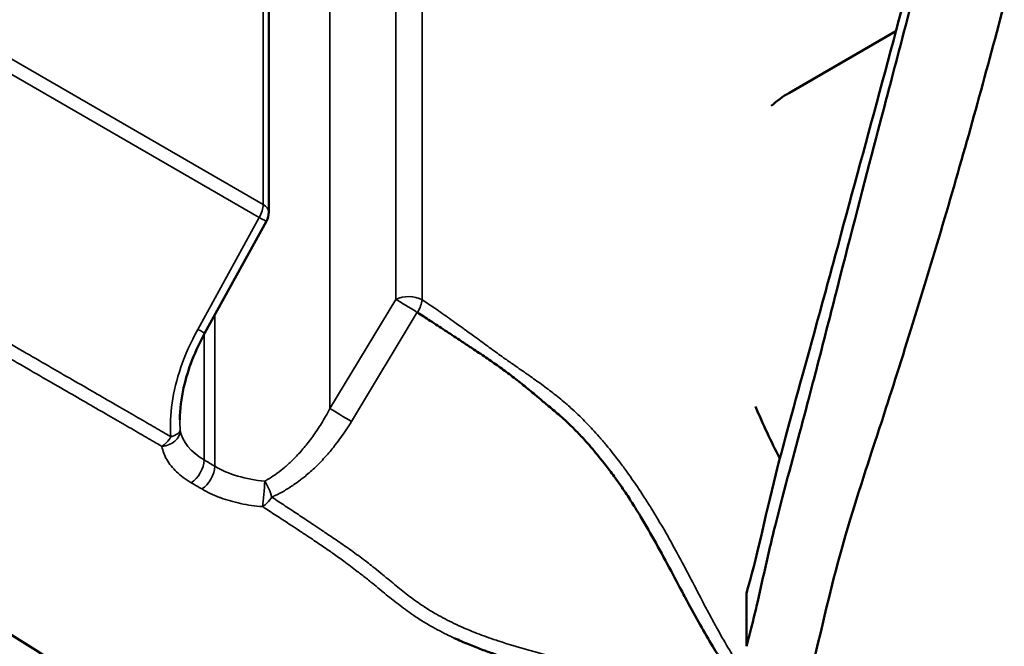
# Model space of a CAD drawing. Header units: millimetres. Extents: x 0 to 2100, y 0 to 1485.
# Tile 519 of 656: x 1661 to 1687, y 1047 to 1064. Entities that reach past the tile are written whole.
import ezdxf

# ---------------------------------------------------------------- set-up
doc = ezdxf.new("R2010")
doc.units = ezdxf.units.MM
doc.header["$LTSCALE"] = 5
doc.layers.add('Sichtbar (ISO)', color=7, linetype='Continuous', lineweight=50)
doc.layers.add('Sichtbar schmal (ISO)', color=7, linetype='Continuous', lineweight=35)

msp = doc.modelspace()

# ---------------------------------------------------------------- linework, layer by layer
at = {"layer": 'Sichtbar (ISO)'}
for p, q in [((1667.3968, 1070.92), (1667.3968, 1059.0157)), ((1684.0489, 1063.8172), (1681.2227, 1062.1855)), ((1667.3348, 1058.7745), (1665.7009, 1055.8081)), ((1665.0445, 1053.1771), (1665.0445, 1053.1771)), ((1680.0802, 1048.898), (1680.0802, 1047.4914))]:
    msp.add_line(p, q, dxfattribs=at)
msp.add_arc((1666.8968, 1059.0157), 0.5, 331.15468, 359.99957, dxfattribs=at)
for start_param, end_param in [(0, 0.1169371), (1.3370956, 1.5114444)]:
    msp.add_ellipse((1685.6227, 1054.5645), major_axis=(-4.4, 7.621), ratio=0.5773503, start_param=start_param, end_param=end_param, dxfattribs=at)
for points, knots in [([(1684.9019, 1067.059), (1684.0486, 1063.7618), (1683.3134, 1061.0901), (1682.4012, 1057.7206), (1682.3006, 1057.3486), (1681.7426, 1055.2975), (1681.4906, 1054.4204), (1681.0569, 1052.8154), (1680.9591, 1052.4464), (1680.5548, 1050.8463), (1680.3576, 1049.8098), (1680.0802, 1048.898)], [-2.0822298, -2.0822298, -2.0822298, -2.0822298, -1.1907304, -1.1907304, -1.0661654, -1.0661654, -0.5851967, -0.5851967, -0.4455344, -0.4455344, -0.000001, -0.000001, -0.000001, -0.000001]), ([(1684.9019, 1066.2608), (1684.6593, 1065.3183), (1684.4223, 1064.409), (1683.9625, 1062.6512), (1683.777, 1061.9451), (1683.2032, 1059.7524), (1682.868, 1058.4685), (1682.3213, 1056.3341), (1682.15, 1055.6593), (1681.8813, 1054.6189), (1681.8112, 1054.3499), (1681.6732, 1053.8244), (1681.6067, 1053.5729), (1681.2972, 1052.4087), (1681.0545, 1051.5449), (1680.7833, 1050.4441), (1680.7538, 1050.3224), (1680.6734, 1049.9836), (1680.6228, 1049.761), (1680.501, 1049.2198), (1680.429, 1048.894), (1680.3105, 1048.3861), (1680.2686, 1048.2115), (1680.1789, 1047.8545), (1680.131, 1047.6721), (1680.0802, 1047.4914)], [0.000001, 0.000001, 0.000001, 0.000001, 0.4806471, 0.4806471, 0.8675596, 0.8675596, 1.3686346, 1.3686346, 1.6027939, 1.6027939, 1.7178228, 1.7178228, 1.8203325, 1.8203325, 2.1927573, 2.1927573, 2.2387046, 2.2387046, 2.3197858, 2.3197858, 2.452382, 2.452382, 2.5219521, 2.5219521, 2.5949966, 2.5949966, 2.5949966, 2.5949966]), ([(1686.908, 1064.4774), (1686.6684, 1063.5671), (1686.4214, 1062.6527), (1685.9233, 1060.8555), (1685.6651, 1059.9445), (1684.8576, 1057.1939), (1684.2461, 1055.229), (1683.6606, 1053.422), (1683.5954, 1053.2231), (1683.4215, 1052.6946), (1683.316, 1052.3738), (1682.7453, 1050.6049), (1682.5113, 1049.7711), (1681.9659, 1047.5181), (1681.7069, 1046.2916), (1681.2447, 1045.1789)], [-2.3137793, -2.3137793, -2.3137793, -2.3137793, -2.0138588, -2.0138588, -1.7224731, -1.7224731, -1.1508709, -1.1508709, -1.0633142, -1.0633142, -0.9742979, -0.9742979, -0.5383916, -0.5383916, -0.0000034, -0.0000034, -0.0000034, -0.0000034]), ([(1634.3118, 1062.9737), (1641.5424, 1058.7992), (1648.7731, 1054.625), (1660.5513, 1047.8263), (1661.4529, 1047.3637), (1667.4068, 1042.8654), (1669.5616, 1040.8439), (1676.5264, 1034.1767), (1681.727, 1029.1946), (1686.9282, 1024.2139)], [6.2614765, 6.2614765, 6.2614765, 6.2614765, 9.3291969, 9.3291969, 11.2585286, 11.2585286, 13.3468133, 13.3468133, 19.5076117, 19.5076117, 19.5076117, 19.5076117]), ([(1671.3409, 1056.3578), (1671.4541, 1056.2828), (1671.5688, 1056.2078), (1671.6844, 1056.1324), (1671.8134, 1056.0483), (1671.9436, 1055.9636), (1672.0746, 1055.878), (1672.2039, 1055.7934), (1672.3341, 1055.708), (1672.4645, 1055.6222), (1672.5592, 1055.56), (1672.6539, 1055.4976), (1672.7486, 1055.4352), (1672.7802, 1055.4143), (1672.8117, 1055.3934), (1672.8433, 1055.3725), (1672.9648, 1055.2919), (1673.0859, 1055.2107), (1673.2059, 1055.1285), (1673.3201, 1055.0502), (1673.4332, 1054.9708), (1673.5448, 1054.8903), (1673.5974, 1054.8523), (1673.6498, 1054.8141), (1673.7017, 1054.7756), (1673.7593, 1054.7328), (1673.8165, 1054.6896), (1673.8734, 1054.6462), (1673.982, 1054.5632), (1674.089, 1054.4793), (1674.195, 1054.3941), (1674.302, 1054.3082), (1674.408, 1054.221), (1674.5133, 1054.1326), (1674.5436, 1054.1072), (1674.5739, 1054.0816), (1674.6041, 1054.056), (1674.6787, 1053.9926), (1674.7539, 1053.9299), (1674.8295, 1053.8668)], [0, 0, 0, 0, 0.03096552, 0.03096552, 0.03096552, 0.06554228, 0.06554228, 0.06554228, 0.09967921, 0.09967921, 0.09967921, 0.12445556, 0.12445556, 0.12445556, 0.13273151, 0.13273151, 0.13273151, 0.16460707, 0.16460707, 0.16460707, 0.19492725, 0.19492725, 0.19492725, 0.20922918, 0.20922918, 0.20922918, 0.22511635, 0.22511635, 0.22511635, 0.25549516, 0.25549516, 0.25549516, 0.28618351, 0.28618351, 0.28618351, 0.29502339, 0.29502339, 0.29502339, 0.31683904, 0.31683904, 0.31683904, 0.31683904]), ([(1665.7009, 1055.8081), (1665.4475, 1055.3481), (1665.2495, 1054.8477), (1665.0742, 1054.0662), (1665.0376, 1053.7792), (1665.0376, 1053.5042)], [0, 0, 0, 0, 0.15754961, 0.15754961, 0.24672487, 0.24672487, 0.24672487, 0.24672487]), ([(1674.8295, 1053.8668), (1674.9314, 1053.7818), (1675.034, 1053.696), (1675.1362, 1053.6071), (1675.1397, 1053.604), (1675.1432, 1053.6009), (1675.1467, 1053.5979), (1675.2534, 1053.5045), (1675.3587, 1053.4067), (1675.4619, 1053.3048), (1675.4841, 1053.2828), (1675.5063, 1053.2607), (1675.5283, 1053.2384), (1675.6144, 1053.1513), (1675.6991, 1053.0617), (1675.7823, 1052.9701), (1675.8971, 1052.8438), (1676.0091, 1052.7137), (1676.1188, 1052.5804)], [0.31683904, 0.31683904, 0.31683904, 0.31683904, 0.34626754, 0.34626754, 0.34626754, 0.34727686, 0.34727686, 0.34727686, 0.3780653, 0.3780653, 0.3780653, 0.38470066, 0.38470066, 0.38470066, 0.41062162, 0.41062162, 0.41062162, 0.44636323, 0.44636323, 0.44636323, 0.44636323]), ([(1676.1188, 1052.5804), (1676.2424, 1052.4304), (1676.3631, 1052.2763), (1676.4815, 1052.1187), (1676.5209, 1052.0664), (1676.56, 1052.0137), (1676.5989, 1051.9606), (1676.6917, 1051.8339), (1676.7822, 1051.7039), (1676.8707, 1051.5713), (1676.9493, 1051.4537), (1677.0263, 1051.3339), (1677.1023, 1051.2122), (1677.1595, 1051.1206), (1677.2162, 1051.0278), (1677.2725, 1050.9342), (1677.4112, 1050.7032), (1677.5472, 1050.4664), (1677.6808, 1050.2261), (1677.8155, 1049.9841), (1677.9478, 1049.7384), (1678.0798, 1049.4912), (1678.1767, 1049.3095), (1678.2735, 1049.1269), (1678.3714, 1048.9444), (1678.4, 1048.8912), (1678.4286, 1048.838), (1678.4573, 1048.7848), (1678.5739, 1048.5682), (1678.6916, 1048.352), (1678.8118, 1048.1371), (1678.9211, 1047.9415), (1679.0325, 1047.7469), (1679.1467, 1047.5544), (1679.2486, 1047.3826), (1679.3526, 1047.2124), (1679.4591, 1047.0447), (1679.4619, 1047.0403), (1679.4647, 1047.0359), (1679.4675, 1047.0315), (1679.5689, 1046.8719), (1679.6725, 1046.7146), (1679.7789, 1046.5601), (1679.8786, 1046.4155), (1679.9808, 1046.2732), (1680.0861, 1046.1339), (1680.1874, 1045.9999), (1680.2916, 1045.8686), (1680.3989, 1045.7405), (1680.5082, 1045.61), (1680.6208, 1045.4829), (1680.7369, 1045.3597), (1680.7441, 1045.352), (1680.7514, 1045.3443), (1680.7586, 1045.3367)], [0.44636323, 0.44636323, 0.44636323, 0.44636323, 0.48662119, 0.48662119, 0.48662119, 0.5, 0.5, 0.5, 0.53193571, 0.53193571, 0.53193571, 0.56025961, 0.56025961, 0.56025961, 0.58157718, 0.58157718, 0.58157718, 0.6341249, 0.6341249, 0.6341249, 0.68703829, 0.68703829, 0.68703829, 0.72592178, 0.72592178, 0.72592178, 0.7372643, 0.7372643, 0.7372643, 0.78342756, 0.78342756, 0.78342756, 0.82546323, 0.82546323, 0.82546323, 0.86296089, 0.86296089, 0.86296089, 0.86394362, 0.86394362, 0.86394362, 0.89964973, 0.89964973, 0.89964973, 0.93308512, 0.93308512, 0.93308512, 0.96523076, 0.96523076, 0.96523076, 0.99795993, 0.99795993, 0.99795993, 1, 1, 1, 1]), ([(1672.3213, 1047.711), (1672.4466, 1047.6531), (1672.5742, 1047.5975), (1672.7035, 1047.5442), (1672.8178, 1047.4971), (1672.9336, 1047.4517), (1673.0504, 1047.4081), (1673.1581, 1047.3678), (1673.2667, 1047.3292), (1673.376, 1047.2918), (1673.6229, 1047.2075), (1673.8734, 1047.13), (1674.1261, 1047.0576), (1674.2957, 1047.0089), (1674.4664, 1046.9625), (1674.6378, 1046.9176), (1674.7283, 1046.8938), (1674.819, 1046.8705), (1674.9098, 1046.8475), (1675.1421, 1046.7886), (1675.3751, 1046.732), (1675.6077, 1046.6757), (1675.6282, 1046.6708), (1675.6487, 1046.6658), (1675.6692, 1046.6609), (1675.902, 1046.6046), (1676.1343, 1046.5486), (1676.3652, 1046.4917), (1676.5734, 1046.4404), (1676.7805, 1046.3884), (1676.9857, 1046.3345), (1677.1047, 1046.3032), (1677.2232, 1046.2713), (1677.3408, 1046.2385), (1677.4065, 1046.2202), (1677.4719, 1046.2017), (1677.5371, 1046.1828), (1677.7047, 1046.1343), (1677.8706, 1046.0835), (1678.0341, 1046.029), (1678.072, 1046.0164), (1678.1099, 1046.0035), (1678.1475, 1045.9905), (1678.2639, 1045.9502), (1678.3788, 1045.9078), (1678.4921, 1045.8631), (1678.6383, 1045.8055), (1678.7818, 1045.744), (1678.9222, 1045.6783), (1679.042, 1045.6221), (1679.1594, 1045.5629), (1679.2743, 1045.5005), (1679.2925, 1045.4906), (1679.3106, 1045.4807), (1679.3286, 1045.4707), (1679.4606, 1045.3976), (1679.5896, 1045.3209), (1679.7155, 1045.2397), (1679.8436, 1045.1572), (1679.9685, 1045.0701), (1680.0898, 1044.9778), (1680.1505, 1044.9316), (1680.2104, 1044.8841), (1680.2692, 1044.8353)], [0.44927925, 0.44927925, 0.44927925, 0.44927925, 0.47619722, 0.47619722, 0.47619722, 0.5, 0.5, 0.5, 0.52194116, 0.52194116, 0.52194116, 0.57150317, 0.57150317, 0.57150317, 0.60477799, 0.60477799, 0.60477799, 0.62235646, 0.62235646, 0.62235646, 0.66733688, 0.66733688, 0.66733688, 0.67129687, 0.67129687, 0.67129687, 0.71632965, 0.71632965, 0.71632965, 0.75695945, 0.75695945, 0.75695945, 0.78053881, 0.78053881, 0.78053881, 0.79369546, 0.79369546, 0.79369546, 0.82754462, 0.82754462, 0.82754462, 0.83540411, 0.83540411, 0.83540411, 0.85967086, 0.85967086, 0.85967086, 0.89097906, 0.89097906, 0.89097906, 0.91770205, 0.91770205, 0.91770205, 0.921924, 0.921924, 0.921924, 0.95281478, 0.95281478, 0.95281478, 0.98425136, 0.98425136, 0.98425136, 1, 1, 1, 1])]:
    msp.add_open_spline(points, degree=3, knots=knots, dxfattribs=at)
at = {"layer": 'Sichtbar schmal (ISO)'}
for p, q in [((1667.2503, 1059.2199), (1667.2504, 1071.1241)), ((1669.022, 1069.8088), (1669.022, 1053.8003)), ((1670.7712, 1056.7038), (1670.7741, 1068.7966)), ((1671.4687, 1068.7896), (1671.4687, 1056.6912)), ((1656.266, 1065.5619), (1667.2503, 1059.2199)), ((1667.1468, 1058.8714), (1656.1625, 1065.2134)), ((1665.5129, 1055.9049), (1667.1468, 1058.8714)), ((1670.7726, 1056.6995), (1669.022, 1053.8035)), ((1665.966, 1052.2706), (1665.966, 1056.2894)), ((1671.3405, 1056.3575), (1669.5936, 1053.4563)), ((1665.6819, 1055.7733), (1665.6819, 1052.4378))]:
    msp.add_line(p, q, dxfattribs=at)
for centre, major_axis, ratio, start_param, end_param in [((1666.8968, 1059.0157), (0.25, 0.433), 0.5773497, 4.7124614, 5.4978408), ((1666.8968, 1059.0158), (0.5, -0.0001), 0.5773761, 0.0000602, 0.7854524), ((1666.8968, 1059.0157), (0.438, -0.2412), 0.0142476, 5.3277251, 6.2831852), ((1671.1151, 1056.4871), (-0.4279, 0.2587), 0.0143314, 4.2147502, 5.6497888), ((1671.1151, 1056.4871), (0.5, 0), 0.5773499, 0.7853854, 2.3213132), ((1671.1151, 1056.4871), (0.2761, 0.4168), 0.533386, 4.7455027, 5.5319487), ((1665.2629, 1056.0493), (0.438, -0.2412), 0.0142476, 5.3277245, 6.2831853), ((1669.363, 1053.5886), (-0.4279, 0.2587), 0.0143314, 4.1519404, 5.6431703), ((1667.2405, 1055.0638), (1.4922, 3.1391), 0.516249, 2.3149789, 2.4153688), ((1664.5512, 1053.1993), (0.493, 0.0835), 0.7991697, 4.6020992, 6.1464247), ((1664.5512, 1053.1993), (-0.2505, -0.4327), 0.5773495, 0.8207542, 1.5713303), ((1664.5512, 1053.1993), (0.4979, 0.0458), 0.3780457, 5.2033059, 6.1945633), ((1665.3283, 1052.2337), (0.2525, 0.4316), 0.5735193, 3.9651973, 5.5010869), ((1665.6124, 1052.0664), (0.255, 0.4301), 0.5695598, 3.9684973, 5.5043824), ((1665.4087, 1003.6331), (-29.9833, 51.9338), 0.5773447, 5.4846512, 5.4913514), ((1665.0559, 1003.383), (-29.7506, 51.5576), 0.5775009, 5.484786, 5.4914794), ((1667.2387, 1051.5892), (0.0389, 0.4984), 0.0734599, 3.8225788, 5.3318322), ((1667.2387, 1051.5891), (0.1961, -0.4599), 0.3682509, 1.1155502, 2.0794603), ((1667.2387, 1051.5891), (0.2732, 0.4188), 0.5496144, 3.9923549, 4.7428206)]:
    msp.add_ellipse(centre, major_axis=major_axis, ratio=ratio, start_param=start_param, end_param=end_param, dxfattribs=at)
for points, knots in [([(1652.2967, 1060.2734), (1652.7125, 1060.0332), (1653.1284, 1059.7931), (1653.5442, 1059.5529), (1653.9368, 1059.3262), (1654.3293, 1059.0995), (1654.7219, 1058.8728), (1655.0809, 1058.6655), (1655.4398, 1058.4582), (1655.7987, 1058.251), (1656.1279, 1058.061), (1656.457, 1057.8709), (1656.7862, 1057.6809), (1657.0894, 1057.5059), (1657.3925, 1057.331), (1657.6957, 1057.156), (1657.9768, 1056.9938), (1658.2579, 1056.8316), (1658.539, 1056.6695), (1658.8019, 1056.5178), (1659.0648, 1056.3662), (1659.3277, 1056.2146), (1659.5764, 1056.0711), (1659.8252, 1055.9277), (1660.0739, 1055.7842), (1660.3118, 1055.647), (1660.5497, 1055.5099), (1660.7876, 1055.3727), (1661.0151, 1055.2414), (1661.2427, 1055.1102), (1661.4702, 1054.979), (1661.6844, 1054.8554), (1661.8986, 1054.7318), (1662.1129, 1054.6082), (1662.311, 1054.4939), (1662.5091, 1054.3795), (1662.7072, 1054.2652), (1662.8891, 1054.1601), (1663.0711, 1054.055), (1663.2531, 1053.95), (1663.4205, 1053.8532), (1663.588, 1053.7565), (1663.7555, 1053.6597), (1663.9102, 1053.5703), (1664.0649, 1053.4808), (1664.2196, 1053.3914), (1664.3627, 1053.3086), (1664.5058, 1053.2258), (1664.6489, 1053.143), (1664.6997, 1053.1137), (1664.7504, 1053.0843), (1664.8012, 1053.0549)], [0, 0, 0, 0, 0.09977643, 0.09977643, 0.09977643, 0.19397209, 0.19397209, 0.19397209, 0.28009267, 0.28009267, 0.28009267, 0.35906115, 0.35906115, 0.35906115, 0.43179632, 0.43179632, 0.43179632, 0.49922452, 0.49922452, 0.49922452, 0.56228527, 0.56228527, 0.56228527, 0.62194474, 0.62194474, 0.62194474, 0.67900573, 0.67900573, 0.67900573, 0.73358064, 0.73358064, 0.73358064, 0.7849689, 0.7849689, 0.7849689, 0.83249337, 0.83249337, 0.83249337, 0.87615024, 0.87615024, 0.87615024, 0.91633624, 0.91633624, 0.91633624, 0.95346201, 0.95346201, 0.95346201, 0.98781504, 0.98781504, 0.98781504, 0.99999717, 0.99999717, 0.99999717, 0.99999717]), ([(1664.5632, 1052.7985), (1664.5125, 1052.8279), (1664.4618, 1052.8573), (1664.411, 1052.8866), (1664.2679, 1052.9694), (1664.1248, 1053.0522), (1663.9817, 1053.1349), (1663.8271, 1053.2244), (1663.6724, 1053.3138), (1663.5177, 1053.4032), (1663.3502, 1053.5), (1663.1828, 1053.5967), (1663.0153, 1053.6934), (1662.8334, 1053.7985), (1662.6514, 1053.9036), (1662.4695, 1054.0086), (1662.2714, 1054.123), (1662.0733, 1054.2373), (1661.8752, 1054.3516), (1661.661, 1054.4752), (1661.4468, 1054.5988), (1661.2325, 1054.7223), (1661.005, 1054.8536), (1660.7775, 1054.9848), (1660.55, 1055.116), (1660.3121, 1055.2532), (1660.0742, 1055.3904), (1659.8363, 1055.5276), (1659.5875, 1055.671), (1659.3388, 1055.8144), (1659.0901, 1055.9579), (1658.8272, 1056.1095), (1658.5642, 1056.2611), (1658.3013, 1056.4128), (1658.0202, 1056.5749), (1657.7391, 1056.7371), (1657.458, 1056.8993), (1657.1548, 1057.0743), (1656.8516, 1057.2492), (1656.5485, 1057.4242), (1656.2193, 1057.6142), (1655.8901, 1057.8042), (1655.561, 1057.9943), (1655.202, 1058.2015), (1654.8431, 1058.4088), (1654.4841, 1058.616), (1654.0916, 1058.8427), (1653.699, 1059.0695), (1653.3064, 1059.2962), (1652.8905, 1059.5363), (1652.4747, 1059.7765), (1652.0588, 1060.0167)], [0.00000011, 0.00000011, 0.00000011, 0.00000011, 0.01217991, 0.01217991, 0.01217991, 0.04653294, 0.04653294, 0.04653294, 0.08365871, 0.08365871, 0.08365871, 0.12384469, 0.12384469, 0.12384469, 0.16750155, 0.16750155, 0.16750155, 0.21502601, 0.21502601, 0.21502601, 0.26641424, 0.26641424, 0.26641424, 0.32098912, 0.32098912, 0.32098912, 0.37805008, 0.37805008, 0.37805008, 0.43770951, 0.43770951, 0.43770951, 0.50077022, 0.50077022, 0.50077022, 0.56819838, 0.56819838, 0.56819838, 0.64093351, 0.64093351, 0.64093351, 0.71990194, 0.71990194, 0.71990194, 0.80602249, 0.80602249, 0.80602249, 0.90021812, 0.90021812, 0.90021812, 0.99999999, 0.99999999, 0.99999999, 0.99999999]), ([(1671.4687, 1056.6912), (1671.5835, 1056.6151), (1671.6967, 1056.5389), (1671.8084, 1056.4625), (1671.9399, 1056.3724), (1672.0692, 1056.282), (1672.1963, 1056.1917), (1672.326, 1056.0996), (1672.4535, 1056.0076), (1672.5787, 1055.9169), (1672.6018, 1055.9002), (1672.6247, 1055.8836), (1672.6476, 1055.867), (1672.7489, 1055.7936), (1672.8487, 1055.7208), (1672.9471, 1055.649), (1673.066, 1055.5623), (1673.1828, 1055.4771), (1673.2975, 1055.3939), (1673.4118, 1055.311), (1673.524, 1055.2302), (1673.6342, 1055.1519), (1673.6584, 1055.1347), (1673.6825, 1055.1176), (1673.7065, 1055.1006), (1673.7944, 1055.0385), (1673.8808, 1054.9782), (1673.9658, 1054.9191), (1674.08, 1054.8398), (1674.1916, 1054.7627), (1674.3007, 1054.6865), (1674.4186, 1054.604), (1674.5334, 1054.5227), (1674.645, 1054.4413), (1674.7599, 1054.3574), (1674.8713, 1054.2733), (1674.9796, 1054.1882), (1675.0956, 1054.097), (1675.208, 1054.0045), (1675.3172, 1053.9097), (1675.3648, 1053.8684), (1675.4117, 1053.8266), (1675.4581, 1053.7844), (1675.5247, 1053.7238), (1675.5902, 1053.6621), (1675.6546, 1053.5994), (1675.7719, 1053.4853), (1675.8857, 1053.3677), (1675.9972, 1053.2466), (1676.0563, 1053.1824), (1676.1148, 1053.1171), (1676.1728, 1053.0507), (1676.234, 1052.9808), (1676.2946, 1052.9097), (1676.3548, 1052.8373), (1676.4838, 1052.6822), (1676.6108, 1052.5213), (1676.7368, 1052.354), (1676.771, 1052.3086), (1676.8052, 1052.2627), (1676.8393, 1052.2162), (1676.9415, 1052.0771), (1677.0432, 1051.9334), (1677.1446, 1051.7848), (1677.2598, 1051.6161), (1677.3747, 1051.441), (1677.4896, 1051.2588), (1677.5165, 1051.216), (1677.5434, 1051.1729), (1677.5703, 1051.1295), (1677.7147, 1050.8965), (1677.8585, 1050.653), (1677.9997, 1050.4039), (1678.0434, 1050.3268), (1678.0869, 1050.249), (1678.1301, 1050.1709), (1678.2246, 1049.9999), (1678.3179, 1049.8269), (1678.4095, 1049.6541), (1678.52, 1049.4458), (1678.6281, 1049.2378), (1678.7343, 1049.0338), (1678.7507, 1049.0023), (1678.767, 1048.9709), (1678.7833, 1048.9396), (1678.8984, 1048.7185), (1679.0112, 1048.5024), (1679.1231, 1048.2934), (1679.1832, 1048.1813), (1679.2429, 1048.0713), (1679.3025, 1047.9636), (1679.3482, 1047.881), (1679.3938, 1047.7998), (1679.4393, 1047.7201), (1679.54, 1047.5438), (1679.6406, 1047.3746), (1679.7412, 1047.2129), (1679.7808, 1047.1493), (1679.8203, 1047.0869), (1679.8599, 1047.0256), (1679.9183, 1046.9351), (1679.9768, 1046.8472), (1680.0351, 1046.7619), (1680.1323, 1046.62), (1680.2292, 1046.4854), (1680.3254, 1046.3583), (1680.355, 1046.3191), (1680.3846, 1046.2807), (1680.414, 1046.2429), (1680.4833, 1046.154), (1680.5521, 1046.0691), (1680.6204, 1045.9878), (1680.7279, 1045.8597), (1680.834, 1045.7406), (1680.9384, 1045.6291), (1680.9423, 1045.625), (1680.9461, 1045.6209), (1680.95, 1045.6168)], [0, 0, 0, 0, 0.0213497, 0.0213497, 0.0213497, 0.0465031, 0.0465031, 0.0465031, 0.0721998, 0.0721998, 0.0721998, 0.0769231, 0.0769231, 0.0769231, 0.0978247, 0.0978247, 0.0978247, 0.1230985, 0.1230985, 0.1230985, 0.1483061, 0.1483061, 0.1483061, 0.1538462, 0.1538462, 0.1538462, 0.1741273, 0.1741273, 0.1741273, 0.2013358, 0.2013358, 0.2013358, 0.2307692, 0.2307692, 0.2307692, 0.2610881, 0.2610881, 0.2610881, 0.2935428, 0.2935428, 0.2935428, 0.3076923, 0.3076923, 0.3076923, 0.3280148, 0.3280148, 0.3280148, 0.3650108, 0.3650108, 0.3650108, 0.3846154, 0.3846154, 0.3846154, 0.4052746, 0.4052746, 0.4052746, 0.4495262, 0.4495262, 0.4495262, 0.4615385, 0.4615385, 0.4615385, 0.4975613, 0.4975613, 0.4975613, 0.5384615, 0.5384615, 0.5384615, 0.548049, 0.548049, 0.548049, 0.5994567, 0.5994567, 0.5994567, 0.6153846, 0.6153846, 0.6153846, 0.6502643, 0.6502643, 0.6502643, 0.6923077, 0.6923077, 0.6923077, 0.6987926, 0.6987926, 0.6987926, 0.7446414, 0.7446414, 0.7446414, 0.7692308, 0.7692308, 0.7692308, 0.788089, 0.788089, 0.788089, 0.8297634, 0.8297634, 0.8297634, 0.8461538, 0.8461538, 0.8461538, 0.8703663, 0.8703663, 0.8703663, 0.9106606, 0.9106606, 0.9106606, 0.9230769, 0.9230769, 0.9230769, 0.952285, 0.952285, 0.952285, 0.9982964, 0.9982964, 0.9982964, 1, 1, 1, 1]), ([(1664.8012, 1053.0549), (1664.7744, 1053.3462), (1664.8013, 1053.9482), (1665.0302, 1054.8849), (1665.3235, 1055.561), (1665.5129, 1055.9049)], [0.00001474, 0.00001474, 0.00001474, 0.00001474, 0.33333333, 0.66666667, 1, 1, 1, 1]), ([(1669.022, 1053.7997), (1668.9854, 1053.7297), (1668.9475, 1053.6606), (1668.9084, 1053.5923), (1668.8363, 1053.4665), (1668.7601, 1053.3435), (1668.6799, 1053.2242), (1668.6062, 1053.1146), (1668.5291, 1053.008), (1668.4488, 1052.9051), (1668.375, 1052.8106), (1668.2984, 1052.7191), (1668.2191, 1052.6313), (1668.1463, 1052.5507), (1668.0712, 1052.4731), (1667.9939, 1052.3991), (1667.923, 1052.3313), (1667.8502, 1052.2665), (1667.7758, 1052.2053), (1667.7073, 1052.149), (1667.6374, 1052.0958), (1667.5663, 1052.0461), (1667.5006, 1052.0003), (1667.4338, 1051.9574), (1667.366, 1051.9181), (1667.3412, 1051.9037), (1667.3162, 1051.8897), (1667.2911, 1051.8762)], [0, 0, 0, 0, 0.08662311, 0.08662311, 0.08662311, 0.24622875, 0.24622875, 0.24622875, 0.39279296, 0.39279296, 0.39279296, 0.52733612, 0.52733612, 0.52733612, 0.6509057, 0.6509057, 0.6509057, 0.7643124, 0.7643124, 0.7643124, 0.8685271, 0.8685271, 0.8685271, 0.96470354, 0.96470354, 0.96470354, 0.99999619, 0.99999619, 0.99999619, 0.99999619]), ([(1669.5936, 1053.4563), (1669.5482, 1053.3809), (1669.5016, 1053.3074), (1669.4542, 1053.2358), (1669.3634, 1053.0987), (1669.2694, 1052.9687), (1669.1739, 1052.8464), (1669.0955, 1052.746), (1669.016, 1052.6508), (1668.9364, 1052.5609), (1668.9213, 1052.5438), (1668.9062, 1052.527), (1668.8911, 1052.5103), (1668.7982, 1052.408), (1668.7049, 1052.3129), (1668.6104, 1052.2236), (1668.52, 1052.1382), (1668.4286, 1052.0581), (1668.3351, 1051.9827), (1668.3029, 1051.9566), (1668.2704, 1051.9312), (1668.2376, 1051.9062), (1668.1819, 1051.8638), (1668.1255, 1051.8229), (1668.0684, 1051.7836), (1667.9844, 1051.7257), (1667.899, 1051.6715), (1667.8127, 1051.6215), (1667.7319, 1051.5748), (1667.6504, 1051.5318), (1667.5685, 1051.4931), (1667.538, 1051.4787), (1667.5076, 1051.4649), (1667.4771, 1051.4518)], [0.00000113, 0.00000113, 0.00000113, 0.00000113, 0.07423194, 0.07423194, 0.07423194, 0.21652643, 0.21652643, 0.21652643, 0.33333333, 0.33333333, 0.33333333, 0.35548499, 0.35548499, 0.35548499, 0.49154958, 0.49154958, 0.49154958, 0.62177209, 0.62177209, 0.62177209, 0.66666667, 0.66666667, 0.66666667, 0.74303975, 0.74303975, 0.74303975, 0.85549423, 0.85549423, 0.85549423, 0.96082715, 0.96082715, 0.96082715, 0.99999994, 0.99999994, 0.99999994, 0.99999994]), ([(1667.2316, 1051.2001), (1667.0372, 1051.2144), (1666.8424, 1051.2413), (1666.6497, 1051.2825), (1666.4696, 1051.3209), (1666.2914, 1051.3717), (1666.1269, 1051.4315), (1666.1153, 1051.4357), (1666.1039, 1051.4399), (1666.0925, 1051.4442), (1665.9185, 1051.5095), (1665.7612, 1051.5848), (1665.6201, 1051.6683)], [0, 0, 0, 0, 0.3333333, 0.3333333, 0.3333333, 0.6448333, 0.6448333, 0.6448333, 0.6666667, 0.6666667, 0.6666667, 1, 1, 1, 1]), ([(1667.4771, 1051.4518), (1667.4973, 1051.4386), (1667.5176, 1051.4253), (1667.5379, 1051.4121), (1667.6516, 1051.3377), (1667.766, 1051.2625), (1667.8813, 1051.1865), (1667.9957, 1051.1109), (1668.111, 1051.0345), (1668.2274, 1050.9573), (1668.3419, 1050.8812), (1668.4575, 1050.8043), (1668.5745, 1050.7263), (1668.6463, 1050.6785), (1668.7186, 1050.6303), (1668.7913, 1050.5815), (1668.8351, 1050.5521), (1668.8791, 1050.5226), (1668.9232, 1050.4929), (1669.0403, 1050.4141), (1669.1581, 1050.3343), (1669.2761, 1050.2531), (1669.3969, 1050.17), (1669.5178, 1050.0855), (1669.6382, 1049.999), (1669.7628, 1049.9095), (1669.8869, 1049.818), (1670.0089, 1049.7243), (1670.0606, 1049.6845), (1670.112, 1049.6443), (1670.1631, 1049.6039), (1670.2347, 1049.5473), (1670.3058, 1049.4897), (1670.3767, 1049.4318), (1670.4964, 1049.334), (1670.6153, 1049.2349), (1670.7361, 1049.136), (1670.8526, 1049.0406), (1670.9709, 1048.9452), (1671.0929, 1048.8514), (1671.2104, 1048.7612), (1671.3312, 1048.6724), (1671.4575, 1048.5869), (1671.4826, 1048.5699), (1671.508, 1048.553), (1671.5336, 1048.5362), (1671.6367, 1048.4687), (1671.7429, 1048.4036), (1671.8534, 1048.3404), (1671.9999, 1048.2567), (1672.154, 1048.1763), (1672.3159, 1048.0989), (1672.4907, 1048.0154), (1672.6746, 1047.9354), (1672.869, 1047.8585), (1673.0283, 1047.7955), (1673.1946, 1047.7345), (1673.3687, 1047.6755), (1673.4177, 1047.6588), (1673.4674, 1047.6423), (1673.5177, 1047.6258), (1673.7505, 1047.5495), (1673.9953, 1047.4756), (1674.2447, 1047.4055), (1674.4974, 1047.3345), (1674.7548, 1047.2675), (1675.0094, 1047.2042), (1675.2579, 1047.1424), (1675.5037, 1047.0841), (1675.7394, 1047.0284), (1675.7456, 1047.027), (1675.7517, 1047.0255), (1675.7579, 1047.0241), (1675.9998, 1046.967), (1676.2311, 1046.914), (1676.4524, 1046.8622), (1676.6719, 1046.8109), (1676.8816, 1046.7608), (1677.0817, 1046.7101), (1677.2799, 1046.6599), (1677.4687, 1046.6092), (1677.6487, 1046.5571), (1677.6786, 1046.5484), (1677.7082, 1046.5397), (1677.7376, 1046.531), (1677.8858, 1046.487), (1678.0278, 1046.4414), (1678.1649, 1046.3939), (1678.331, 1046.3363), (1678.49, 1046.2759), (1678.6443, 1046.2118), (1678.7991, 1046.1474), (1678.9493, 1046.0792), (1679.0969, 1046.0062), (1679.1478, 1045.9811), (1679.1985, 1045.9553), (1679.2489, 1045.9289), (1679.3422, 1045.88), (1679.4349, 1045.8292), (1679.5265, 1045.7765), (1679.6661, 1045.6963), (1679.803, 1045.6116), (1679.9355, 1045.5231), (1680.0722, 1045.4319), (1680.2042, 1045.3366), (1680.3302, 1045.2384), (1680.3986, 1045.1852), (1680.4652, 1045.1311), (1680.5299, 1045.0764)], [0, 0, 0, 0, 0.0059467, 0.0059467, 0.0059467, 0.0392893, 0.0392893, 0.0392893, 0.0724005, 0.0724005, 0.0724005, 0.1050111, 0.1050111, 0.1050111, 0.125, 0.125, 0.125, 0.1370479, 0.1370479, 0.1370479, 0.1690228, 0.1690228, 0.1690228, 0.2017512, 0.2017512, 0.2017512, 0.2356249, 0.2356249, 0.2356249, 0.25, 0.25, 0.25, 0.270153, 0.270153, 0.270153, 0.3042076, 0.3042076, 0.3042076, 0.3370601, 0.3370601, 0.3370601, 0.3686916, 0.3686916, 0.3686916, 0.375, 0.375, 0.375, 0.4003832, 0.4003832, 0.4003832, 0.4339994, 0.4339994, 0.4339994, 0.4702736, 0.4702736, 0.4702736, 0.5, 0.5, 0.5, 0.5083772, 0.5083772, 0.5083772, 0.5472117, 0.5472117, 0.5472117, 0.5865699, 0.5865699, 0.5865699, 0.625, 0.625, 0.625, 0.6260051, 0.6260051, 0.6260051, 0.6655433, 0.6655433, 0.6655433, 0.7047394, 0.7047394, 0.7047394, 0.7435526, 0.7435526, 0.7435526, 0.75, 0.75, 0.75, 0.7824958, 0.7824958, 0.7824958, 0.8218512, 0.8218512, 0.8218512, 0.861363, 0.861363, 0.861363, 0.875, 0.875, 0.875, 0.9002473, 0.9002473, 0.9002473, 0.9387477, 0.9387477, 0.9387477, 0.978453, 0.978453, 0.978453, 1, 1, 1, 1]), ([(1667.2316, 1051.2001), (1667.2518, 1051.1869), (1667.2721, 1051.1737), (1667.2924, 1051.1605), (1667.4069, 1051.0859), (1667.5221, 1051.0111), (1667.6378, 1050.9359), (1667.7541, 1050.8603), (1667.8708, 1050.7844), (1667.9879, 1050.7079), (1668.0627, 1050.659), (1668.1376, 1050.6099), (1668.2124, 1050.5605), (1668.2544, 1050.5328), (1668.2964, 1050.505), (1668.3384, 1050.4771), (1668.4545, 1050.4), (1668.5707, 1050.3222), (1668.6865, 1050.2435), (1668.8028, 1050.1645), (1668.9188, 1050.0847), (1669.0343, 1050.0038), (1669.0594, 1049.9862), (1669.0845, 1049.9686), (1669.1096, 1049.9509), (1669.2028, 1049.8851), (1669.2959, 1049.8186), (1669.3884, 1049.7514), (1669.5102, 1049.6629), (1669.6311, 1049.5731), (1669.7501, 1049.4814), (1669.8284, 1049.4211), (1669.9059, 1049.36), (1669.9833, 1049.2983), (1670.0266, 1049.2638), (1670.0697, 1049.229), (1670.1127, 1049.1941), (1670.2332, 1049.0962), (1670.353, 1048.997), (1670.4743, 1048.8979), (1670.5939, 1048.8002), (1670.715, 1048.7027), (1670.8396, 1048.6066), (1670.9623, 1048.512), (1671.0884, 1048.4188), (1671.2199, 1048.3288), (1671.262, 1048.3001), (1671.3046, 1048.2716), (1671.3478, 1048.2436), (1671.4421, 1048.1822), (1671.5393, 1048.1223), (1671.6391, 1048.0641), (1671.7955, 1047.973), (1671.9583, 1047.8864), (1672.1258, 1047.8041), (1672.1903, 1047.7724), (1672.2555, 1047.7414), (1672.3213, 1047.711)], [0, 0, 0, 0, 0.00555344, 0.00555344, 0.00555344, 0.03690744, 0.03690744, 0.03690744, 0.06842676, 0.06842676, 0.06842676, 0.08856698, 0.08856698, 0.08856698, 0.09986375, 0.09986375, 0.09986375, 0.13109482, 0.13109482, 0.13109482, 0.16245771, 0.16245771, 0.16245771, 0.16928349, 0.16928349, 0.16928349, 0.19465148, 0.19465148, 0.19465148, 0.22804077, 0.22804077, 0.22804077, 0.25, 0.25, 0.25, 0.26228772, 0.26228772, 0.26228772, 0.29676529, 0.29676529, 0.29676529, 0.33078864, 0.33078864, 0.33078864, 0.36428345, 0.36428345, 0.36428345, 0.375, 0.375, 0.375, 0.39842024, 0.39842024, 0.39842024, 0.43514611, 0.43514611, 0.43514611, 0.44927925, 0.44927925, 0.44927925, 0.44927925])]:
    msp.add_open_spline(points, degree=3, knots=knots, dxfattribs=at)
for points in [[(1665.6819, 1052.4378), (1665.3263, 1052.6464), (1665.099, 1052.9283), (1665.0486, 1053.2283)], [(1665.3383, 1051.8342), (1665.1887, 1051.9219), (1664.9287, 1052.116), (1664.6705, 1052.4406), (1664.5835, 1052.6782), (1664.5632, 1052.7985)], [(1667.2911, 1051.8762), (1666.7952, 1051.9168), (1666.3185, 1052.0604), (1665.966, 1052.2706)]]:
    msp.add_open_spline(points, degree=3, dxfattribs=at)

doc.saveas('drawing.dxf')
